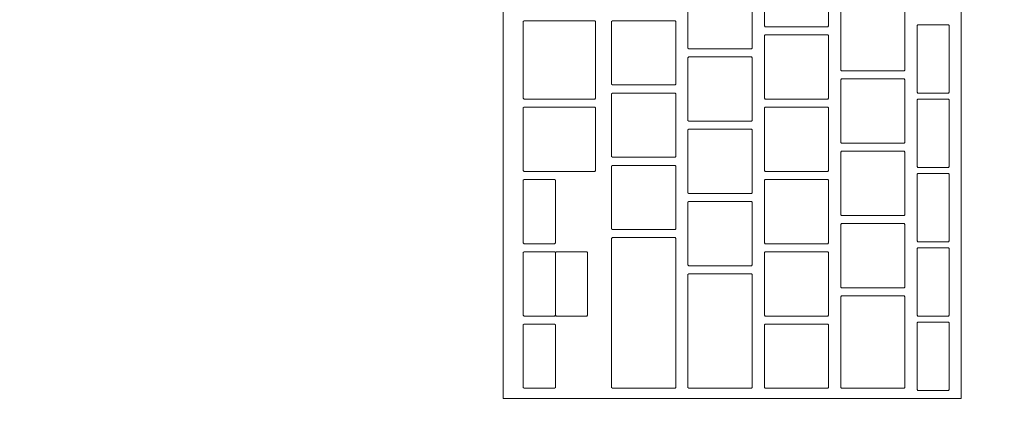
# Model space of a CAD drawing. Header units: metres. Extents: x -4 to 99, y -11 to 17.
# Tile 326 of 656: x 26.8909 to 27.1359, y 11.6245 to 11.7242. Entities that reach past the tile are written whole.
import ezdxf

# ---------------------------------------------------------------- set-up
doc = ezdxf.new("R2010")
doc.units = ezdxf.units.M
doc.header["$MEASUREMENT"] = 0
doc.linetypes.add('Wipeout_Contour', pattern=[1, 0, -1])
doc.layers.add('152 - Bemaßung_ Beschriftung.Ausbau', color=7, linetype='Continuous')
doc.layers.add('701 - Einrichtung.Möbel', color=7, linetype='Continuous')
doc.styles.add('ERSTELLTER_STIL_2', font='txt')
doc.dimstyles.new('ERSTELLTER_STIL__2', dxfattribs={"dimtxt": 0.1, "dimasz": 0.0532, "dimexe": 0.18, "dimexo": 0.0625, "dimgap": 0, "dimtad": 1, "dimtih": 1, "dimtoh": 1, "dimzin": 0, "dimdsep": 46, "dimtxsty": 'ERSTELLTER_STIL_2', "dimblk": 'ARROWHEAD_2', "dimblk1": 'ARROWHEAD_2', "dimblk2": 'ARROWHEAD_2', "dimcen": 0.09, "dimse1": 1, "dimse2": 1, "dimclrd": 7, "dimclre": 7, "dimclrt": 7, "dimazin": 0, "dimtfac": 1, "dimtdec": 4, "dimtmove": 0, "dimatfit": 3, "dimfxl": 1, "dimtolj": 1, "dimtzin": 0, "dimarcsym": 0})

# ---------------------------------------------------------------- blocks, each defined once
blk = doc.blocks.new('*D275')
at = {"layer": '152 - Bemaßung_ Beschriftung.Ausbau', "color": 7, "linetype": 'Continuous', "lineweight": 5}
for p, q in [((25.82002, 15.3025), (25.82002, 15.4075)), ((29.23003, 15.3025), (29.23003, 15.4075)), ((25.84023, 15.39), (25.79982, 15.32)), ((29.25023, 15.39), (29.20982, 15.32)), ((25.82002, 15.355), (29.23003, 15.355))]:
    blk.add_line(p, q, dxfattribs=at)
at = {"layer": '152 - Bemaßung_ Beschriftung.Ausbau', "color": 7, "lineweight": 5, "char_height": 0.1, "attachment_point": 7, "style": 'ERSTELLTER_STIL_2'}
for s, insert in [('\\A1;{\\pql;\\fArial|b0|i0|c0|p38;3,41}', (27.31611, 15.375)), ('\\A1;{\\pql;\\fArial|b0|i0|c0|p38;17}', (29.05802, 15.375))]:
    blk.add_mtext(s, dxfattribs=dict(at, insert=insert))
blk = doc.blocks.new('ARROWHEAD_2')
at = {"color": 0, "linetype": 'Continuous', "lineweight": 0}
for p, q in [((-0.3781, -0.655), (0.3781, 0.655)), ((0, 0), (-1, 0))]:
    blk.add_line(p, q, dxfattribs=at)

msp = doc.modelspace()

# ---------------------------------------------------------------- wipeouts: each hides what was drawn before it
at = {"color": 254, "linetype": 'Wipeout_Contour', "lineweight": 0, "ltscale": 118.347443}
msp.add_wipeout([(27.52503, 12.6), (26.72503, 12.6), (26.72503, 11), (27.52503, 11)], dxfattribs=at).dxf.layer = '701 - Einrichtung.Möbel'

# ---------------------------------------------------------------- next in the draw order: wipeouts: each hides what was drawn before it
at = {"color": 254, "linetype": 'Wipeout_Contour', "lineweight": 0, "ltscale": 118.06472}
msp.add_wipeout([(27.01122, 11.89196), (27.01122, 11.62996), (27.12522, 11.62996), (27.12522, 11.89196)], dxfattribs=at).dxf.layer = '701 - Einrichtung.Möbel'

# ---------------------------------------------------------------- next in the draw order: linework, layer by layer
at = {"layer": '701 - Einrichtung.Möbel', "color": 7, "linetype": 'Continuous', "lineweight": 5, "flags": 128}
msp.add_lwpolyline([(27.01122, 11.89196), (27.01122, 11.62996), (27.12522, 11.62996), (27.12522, 11.89196)], close=True, dxfattribs=at)

# ---------------------------------------------------------------- next in the draw order: wipeouts: each hides what was drawn before it
at = {"color": 254, "linetype": 'Wipeout_Contour', "lineweight": 0, "ltscale": 266.123805}
msp.add_wipeout([(27.07622, 11.73046), (27.07622, 11.72266), (27.07642, 11.72246), (27.09202, 11.72246), (27.09222, 11.72266), (27.09222, 11.73826), (27.09202, 11.73846), (27.07642, 11.73846), (27.07622, 11.73826)], dxfattribs=at).dxf.layer = '701 - Einrichtung.Möbel'
at = {"color": 254, "linetype": 'Wipeout_Contour', "lineweight": 0, "ltscale": 265.947224}
msp.add_wipeout([(27.05722, 11.72496), (27.05722, 11.71716), (27.05742, 11.71696), (27.07302, 11.71696), (27.07322, 11.71716), (27.07322, 11.73276), (27.07302, 11.73296), (27.05742, 11.73296), (27.05722, 11.73276)], dxfattribs=at).dxf.layer = '701 - Einrichtung.Möbel'
at = {"color": 254, "linetype": 'Wipeout_Contour', "lineweight": 0, "ltscale": 266.241523}
msp.add_wipeout([(27.09522, 11.71946), (27.09522, 11.71166), (27.09542, 11.71146), (27.11102, 11.71146), (27.11122, 11.71166), (27.11122, 11.72726), (27.11102, 11.72746), (27.09542, 11.72746), (27.09522, 11.72726)], dxfattribs=at).dxf.layer = '701 - Einrichtung.Möbel'
at = {"color": 254, "linetype": 'Wipeout_Contour', "lineweight": 0, "ltscale": 265.577713}
msp.add_wipeout([(27.01622, 11.71421), (27.01622, 11.70466), (27.01642, 11.70446), (27.03402, 11.70446), (27.03422, 11.70466), (27.03422, 11.72376), (27.03402, 11.72396), (27.01642, 11.72396), (27.01622, 11.72376)], dxfattribs=at).dxf.layer = '701 - Einrichtung.Möbel'
at = {"color": 254, "linetype": 'Wipeout_Contour', "lineweight": 0, "ltscale": 265.758146}
msp.add_wipeout([(27.03822, 11.71596), (27.03822, 11.70816), (27.03842, 11.70796), (27.05402, 11.70796), (27.05422, 11.70816), (27.05422, 11.72376), (27.05402, 11.72396), (27.03842, 11.72396), (27.03822, 11.72376)], dxfattribs=at).dxf.layer = '701 - Einrichtung.Möbel'
at = {"color": 254, "linetype": 'Wipeout_Contour', "lineweight": 0, "ltscale": 266.351407}
msp.add_wipeout([(27.11422, 11.71446), (27.11422, 11.70616), (27.11442, 11.70596), (27.12202, 11.70596), (27.12222, 11.70616), (27.12222, 11.72276), (27.12202, 11.72296), (27.11442, 11.72296), (27.11422, 11.72276)], dxfattribs=at).dxf.layer = '701 - Einrichtung.Möbel'
at = {"color": 254, "linetype": 'Wipeout_Contour', "lineweight": 0, "ltscale": 266.059579}
msp.add_wipeout([(27.07622, 11.71246), (27.07622, 11.70466), (27.07642, 11.70446), (27.09202, 11.70446), (27.09222, 11.70466), (27.09222, 11.72026), (27.09202, 11.72046), (27.07642, 11.72046), (27.07622, 11.72026)], dxfattribs=at).dxf.layer = '701 - Einrichtung.Möbel'
at = {"color": 254, "linetype": 'Wipeout_Contour', "lineweight": 0, "ltscale": 265.882986}
msp.add_wipeout([(27.05722, 11.70696), (27.05722, 11.69916), (27.05742, 11.69896), (27.07302, 11.69896), (27.07322, 11.69916), (27.07322, 11.71476), (27.07302, 11.71496), (27.05742, 11.71496), (27.05722, 11.71476)], dxfattribs=at).dxf.layer = '701 - Einrichtung.Möbel'
at = {"color": 254, "linetype": 'Wipeout_Contour', "lineweight": 0, "ltscale": 266.177385}
msp.add_wipeout([(27.09522, 11.70146), (27.09522, 11.69366), (27.09542, 11.69346), (27.11102, 11.69346), (27.11122, 11.69366), (27.11122, 11.70926), (27.11102, 11.70946), (27.09542, 11.70946), (27.09522, 11.70926)], dxfattribs=at).dxf.layer = '701 - Einrichtung.Möbel'
at = {"color": 254, "linetype": 'Wipeout_Contour', "lineweight": 0, "ltscale": 265.693911}
msp.add_wipeout([(27.03822, 11.69796), (27.03822, 11.69016), (27.03842, 11.68996), (27.05402, 11.68996), (27.05422, 11.69016), (27.05422, 11.70576), (27.05402, 11.70596), (27.03842, 11.70596), (27.03822, 11.70576)], dxfattribs=at).dxf.layer = '701 - Einrichtung.Möbel'
at = {"color": 254, "linetype": 'Wipeout_Contour', "lineweight": 0, "ltscale": 266.285545}
msp.add_wipeout([(27.11422, 11.69596), (27.11422, 11.68766), (27.11442, 11.68746), (27.12202, 11.68746), (27.12222, 11.68766), (27.12222, 11.70426), (27.12202, 11.70446), (27.11442, 11.70446), (27.11422, 11.70426)], dxfattribs=at).dxf.layer = '701 - Einrichtung.Möbel'
at = {"color": 254, "linetype": 'Wipeout_Contour', "lineweight": 0, "ltscale": 265.506989}
msp.add_wipeout([(27.01622, 11.69446), (27.01622, 11.68666), (27.01642, 11.68646), (27.03402, 11.68646), (27.03422, 11.68666), (27.03422, 11.70226), (27.03402, 11.70246), (27.01642, 11.70246), (27.01622, 11.70226)], dxfattribs=at).dxf.layer = '701 - Einrichtung.Möbel'
at = {"color": 254, "linetype": 'Wipeout_Contour', "lineweight": 0, "ltscale": 265.995436}
msp.add_wipeout([(27.07622, 11.69446), (27.07622, 11.68666), (27.07642, 11.68646), (27.09202, 11.68646), (27.09222, 11.68666), (27.09222, 11.70226), (27.09202, 11.70246), (27.07642, 11.70246), (27.07622, 11.70226)], dxfattribs=at).dxf.layer = '701 - Einrichtung.Möbel'
at = {"color": 254, "linetype": 'Wipeout_Contour', "lineweight": 0, "ltscale": 265.81883}
msp.add_wipeout([(27.05722, 11.68896), (27.05722, 11.68116), (27.05742, 11.68096), (27.07302, 11.68096), (27.07322, 11.68116), (27.07322, 11.69676), (27.07302, 11.69696), (27.05742, 11.69696), (27.05722, 11.69676)], dxfattribs=at).dxf.layer = '701 - Einrichtung.Möbel'
at = {"color": 254, "linetype": 'Wipeout_Contour', "lineweight": 0, "ltscale": 266.113331}
msp.add_wipeout([(27.09522, 11.68346), (27.09522, 11.67566), (27.09542, 11.67546), (27.11102, 11.67546), (27.11122, 11.67566), (27.11122, 11.69126), (27.11102, 11.69146), (27.09542, 11.69146), (27.09522, 11.69126)], dxfattribs=at).dxf.layer = '701 - Einrichtung.Möbel'
at = {"color": 254, "linetype": 'Wipeout_Contour', "lineweight": 0, "ltscale": 265.629759}
msp.add_wipeout([(27.03822, 11.67996), (27.03822, 11.67216), (27.03842, 11.67196), (27.05402, 11.67196), (27.05422, 11.67216), (27.05422, 11.68776), (27.05402, 11.68796), (27.03842, 11.68796), (27.03822, 11.68776)], dxfattribs=at).dxf.layer = '701 - Einrichtung.Möbel'
at = {"color": 254, "linetype": 'Wipeout_Contour', "lineweight": 0, "ltscale": 265.406131}
msp.add_wipeout([(27.01622, 11.67646), (27.01622, 11.66866), (27.01642, 11.66846), (27.02402, 11.66846), (27.02422, 11.66866), (27.02422, 11.68426), (27.02402, 11.68446), (27.01642, 11.68446), (27.01622, 11.68426)], dxfattribs=at).dxf.layer = '701 - Einrichtung.Möbel'
at = {"color": 254, "linetype": 'Wipeout_Contour', "lineweight": 0, "ltscale": 265.931377}
msp.add_wipeout([(27.07622, 11.67646), (27.07622, 11.66866), (27.07642, 11.66846), (27.09202, 11.66846), (27.09222, 11.66866), (27.09222, 11.68426), (27.09202, 11.68446), (27.07642, 11.68446), (27.07622, 11.68426)], dxfattribs=at).dxf.layer = '701 - Einrichtung.Möbel'
at = {"color": 254, "linetype": 'Wipeout_Contour', "lineweight": 0, "ltscale": 266.21977}
msp.add_wipeout([(27.11422, 11.67746), (27.11422, 11.66916), (27.11442, 11.66896), (27.12202, 11.66896), (27.12222, 11.66916), (27.12222, 11.68576), (27.12202, 11.68596), (27.11442, 11.68596), (27.11422, 11.68576)], dxfattribs=at).dxf.layer = '701 - Einrichtung.Möbel'
at = {"color": 254, "linetype": 'Wipeout_Contour', "lineweight": 0, "ltscale": 265.754758}
msp.add_wipeout([(27.05722, 11.67096), (27.05722, 11.66316), (27.05742, 11.66296), (27.07302, 11.66296), (27.07322, 11.66316), (27.07322, 11.67876), (27.07302, 11.67896), (27.05742, 11.67896), (27.05722, 11.67876)], dxfattribs=at).dxf.layer = '701 - Einrichtung.Möbel'
at = {"color": 254, "linetype": 'Wipeout_Contour', "lineweight": 0, "ltscale": 266.04936}
msp.add_wipeout([(27.09522, 11.66546), (27.09522, 11.65766), (27.09542, 11.65746), (27.11102, 11.65746), (27.11122, 11.65766), (27.11122, 11.67326), (27.11102, 11.67346), (27.09542, 11.67346), (27.09522, 11.67326)], dxfattribs=at).dxf.layer = '701 - Einrichtung.Möbel'
at = {"color": 254, "linetype": 'Wipeout_Contour', "lineweight": 0, "ltscale": 265.528408}
msp.add_wipeout([(27.03822, 11.65121), (27.03822, 11.63266), (27.03842, 11.63246), (27.05402, 11.63246), (27.05422, 11.63266), (27.05422, 11.66976), (27.05402, 11.66996), (27.03842, 11.66996), (27.03822, 11.66976)], dxfattribs=at).dxf.layer = '701 - Einrichtung.Möbel'
at = {"color": 254, "linetype": 'Wipeout_Contour', "lineweight": 0, "ltscale": 266.154084}
msp.add_wipeout([(27.11422, 11.65896), (27.11422, 11.65066), (27.11442, 11.65046), (27.12202, 11.65046), (27.12222, 11.65066), (27.12222, 11.66726), (27.12202, 11.66746), (27.11442, 11.66746), (27.11422, 11.66726)], dxfattribs=at).dxf.layer = '701 - Einrichtung.Möbel'
at = {"color": 254, "linetype": 'Wipeout_Contour', "lineweight": 0, "ltscale": 265.342028}
msp.add_wipeout([(27.01622, 11.65846), (27.01622, 11.65066), (27.01642, 11.65046), (27.02402, 11.65046), (27.02422, 11.65066), (27.02422, 11.66626), (27.02402, 11.66646), (27.01642, 11.66646), (27.01622, 11.66626)], dxfattribs=at).dxf.layer = '701 - Einrichtung.Möbel'
at = {"color": 254, "linetype": 'Wipeout_Contour', "lineweight": 0, "ltscale": 265.8674}
msp.add_wipeout([(27.07622, 11.65846), (27.07622, 11.65066), (27.07642, 11.65046), (27.09202, 11.65046), (27.09222, 11.65066), (27.09222, 11.66626), (27.09202, 11.66646), (27.07642, 11.66646), (27.07622, 11.66626)], dxfattribs=at).dxf.layer = '701 - Einrichtung.Möbel'
at = {"color": 254, "linetype": 'Wipeout_Contour', "lineweight": 0, "ltscale": 265.669188}
msp.add_wipeout([(27.05722, 11.64671), (27.05722, 11.63266), (27.05742, 11.63246), (27.07302, 11.63246), (27.07322, 11.63266), (27.07322, 11.66076), (27.07302, 11.66096), (27.05742, 11.66096), (27.05722, 11.66076)], dxfattribs=at).dxf.layer = '701 - Einrichtung.Möbel'
at = {"color": 254, "linetype": 'Wipeout_Contour', "lineweight": 0, "ltscale": 265.973444}
msp.add_wipeout([(27.09522, 11.64396), (27.09522, 11.63266), (27.09542, 11.63246), (27.11102, 11.63246), (27.11122, 11.63266), (27.11122, 11.65526), (27.11102, 11.65546), (27.09542, 11.65546), (27.09522, 11.65526)], dxfattribs=at).dxf.layer = '701 - Einrichtung.Möbel'
at = {"color": 254, "linetype": 'Wipeout_Contour', "lineweight": 0, "ltscale": 265.278008}
msp.add_wipeout([(27.01622, 11.64046), (27.01622, 11.63266), (27.01642, 11.63246), (27.02402, 11.63246), (27.02422, 11.63266), (27.02422, 11.64826), (27.02402, 11.64846), (27.01642, 11.64846), (27.01622, 11.64826)], dxfattribs=at).dxf.layer = '701 - Einrichtung.Möbel'
at = {"color": 254, "linetype": 'Wipeout_Contour', "lineweight": 0, "ltscale": 265.803507}
msp.add_wipeout([(27.07622, 11.64046), (27.07622, 11.63266), (27.07642, 11.63246), (27.09202, 11.63246), (27.09222, 11.63266), (27.09222, 11.64826), (27.09202, 11.64846), (27.07642, 11.64846), (27.07622, 11.64826)], dxfattribs=at).dxf.layer = '701 - Einrichtung.Möbel'
at = {"color": 254, "linetype": 'Wipeout_Contour', "lineweight": 0, "ltscale": 266.088485}
msp.add_wipeout([(27.11422, 11.64046), (27.11422, 11.63216), (27.11442, 11.63196), (27.12202, 11.63196), (27.12222, 11.63216), (27.12222, 11.64876), (27.12202, 11.64896), (27.11442, 11.64896), (27.11422, 11.64876)], dxfattribs=at).dxf.layer = '701 - Einrichtung.Möbel'

# ---------------------------------------------------------------- next in the draw order: linework, layer by layer
at = {"layer": '701 - Einrichtung.Möbel', "color": 7, "linetype": 'Continuous', "lineweight": 5, "flags": 128}
for points in [[(27.07622, 11.73046), (27.07622, 11.72266), (27.07642, 11.72246), (27.09202, 11.72246), (27.09222, 11.72266), (27.09222, 11.73826), (27.09202, 11.73846), (27.07642, 11.73846), (27.07622, 11.73826)], [(27.05722, 11.72496), (27.05722, 11.71716), (27.05742, 11.71696), (27.07302, 11.71696), (27.07322, 11.71716), (27.07322, 11.73276), (27.07302, 11.73296), (27.05742, 11.73296), (27.05722, 11.73276)], [(27.09522, 11.71946), (27.09522, 11.71166), (27.09542, 11.71146), (27.11102, 11.71146), (27.11122, 11.71166), (27.11122, 11.72726), (27.11102, 11.72746), (27.09542, 11.72746), (27.09522, 11.72726)], [(27.01622, 11.71421), (27.01622, 11.70466), (27.01642, 11.70446), (27.03402, 11.70446), (27.03422, 11.70466), (27.03422, 11.72376), (27.03402, 11.72396), (27.01642, 11.72396), (27.01622, 11.72376)], [(27.03822, 11.71596), (27.03822, 11.70816), (27.03842, 11.70796), (27.05402, 11.70796), (27.05422, 11.70816), (27.05422, 11.72376), (27.05402, 11.72396), (27.03842, 11.72396), (27.03822, 11.72376)], [(27.11422, 11.71446), (27.11422, 11.70616), (27.11442, 11.70596), (27.12202, 11.70596), (27.12222, 11.70616), (27.12222, 11.72276), (27.12202, 11.72296), (27.11442, 11.72296), (27.11422, 11.72276)], [(27.07622, 11.71246), (27.07622, 11.70466), (27.07642, 11.70446), (27.09202, 11.70446), (27.09222, 11.70466), (27.09222, 11.72026), (27.09202, 11.72046), (27.07642, 11.72046), (27.07622, 11.72026)], [(27.05722, 11.70696), (27.05722, 11.69916), (27.05742, 11.69896), (27.07302, 11.69896), (27.07322, 11.69916), (27.07322, 11.71476), (27.07302, 11.71496), (27.05742, 11.71496), (27.05722, 11.71476)], [(27.09522, 11.70146), (27.09522, 11.69366), (27.09542, 11.69346), (27.11102, 11.69346), (27.11122, 11.69366), (27.11122, 11.70926), (27.11102, 11.70946), (27.09542, 11.70946), (27.09522, 11.70926)], [(27.03822, 11.69796), (27.03822, 11.69016), (27.03842, 11.68996), (27.05402, 11.68996), (27.05422, 11.69016), (27.05422, 11.70576), (27.05402, 11.70596), (27.03842, 11.70596), (27.03822, 11.70576)], [(27.11422, 11.69596), (27.11422, 11.68766), (27.11442, 11.68746), (27.12202, 11.68746), (27.12222, 11.68766), (27.12222, 11.70426), (27.12202, 11.70446), (27.11442, 11.70446), (27.11422, 11.70426)], [(27.01622, 11.69446), (27.01622, 11.68666), (27.01642, 11.68646), (27.03402, 11.68646), (27.03422, 11.68666), (27.03422, 11.70226), (27.03402, 11.70246), (27.01642, 11.70246), (27.01622, 11.70226)], [(27.07622, 11.69446), (27.07622, 11.68666), (27.07642, 11.68646), (27.09202, 11.68646), (27.09222, 11.68666), (27.09222, 11.70226), (27.09202, 11.70246), (27.07642, 11.70246), (27.07622, 11.70226)], [(27.05722, 11.68896), (27.05722, 11.68116), (27.05742, 11.68096), (27.07302, 11.68096), (27.07322, 11.68116), (27.07322, 11.69676), (27.07302, 11.69696), (27.05742, 11.69696), (27.05722, 11.69676)], [(27.09522, 11.68346), (27.09522, 11.67566), (27.09542, 11.67546), (27.11102, 11.67546), (27.11122, 11.67566), (27.11122, 11.69126), (27.11102, 11.69146), (27.09542, 11.69146), (27.09522, 11.69126)], [(27.03822, 11.67996), (27.03822, 11.67216), (27.03842, 11.67196), (27.05402, 11.67196), (27.05422, 11.67216), (27.05422, 11.68776), (27.05402, 11.68796), (27.03842, 11.68796), (27.03822, 11.68776)], [(27.01622, 11.67646), (27.01622, 11.66866), (27.01642, 11.66846), (27.02402, 11.66846), (27.02422, 11.66866), (27.02422, 11.68426), (27.02402, 11.68446), (27.01642, 11.68446), (27.01622, 11.68426)], [(27.07622, 11.67646), (27.07622, 11.66866), (27.07642, 11.66846), (27.09202, 11.66846), (27.09222, 11.66866), (27.09222, 11.68426), (27.09202, 11.68446), (27.07642, 11.68446), (27.07622, 11.68426)], [(27.11422, 11.67746), (27.11422, 11.66916), (27.11442, 11.66896), (27.12202, 11.66896), (27.12222, 11.66916), (27.12222, 11.68576), (27.12202, 11.68596), (27.11442, 11.68596), (27.11422, 11.68576)], [(27.05722, 11.67096), (27.05722, 11.66316), (27.05742, 11.66296), (27.07302, 11.66296), (27.07322, 11.66316), (27.07322, 11.67876), (27.07302, 11.67896), (27.05742, 11.67896), (27.05722, 11.67876)], [(27.09522, 11.66546), (27.09522, 11.65766), (27.09542, 11.65746), (27.11102, 11.65746), (27.11122, 11.65766), (27.11122, 11.67326), (27.11102, 11.67346), (27.09542, 11.67346), (27.09522, 11.67326)], [(27.03822, 11.65121), (27.03822, 11.63266), (27.03842, 11.63246), (27.05402, 11.63246), (27.05422, 11.63266), (27.05422, 11.66976), (27.05402, 11.66996), (27.03842, 11.66996), (27.03822, 11.66976)], [(27.11422, 11.65896), (27.11422, 11.65066), (27.11442, 11.65046), (27.12202, 11.65046), (27.12222, 11.65066), (27.12222, 11.66726), (27.12202, 11.66746), (27.11442, 11.66746), (27.11422, 11.66726)], [(27.01622, 11.65846), (27.01622, 11.65066), (27.01642, 11.65046), (27.02402, 11.65046), (27.02422, 11.65066), (27.02422, 11.66626), (27.02402, 11.66646), (27.01642, 11.66646), (27.01622, 11.66626)], [(27.07622, 11.65846), (27.07622, 11.65066), (27.07642, 11.65046), (27.09202, 11.65046), (27.09222, 11.65066), (27.09222, 11.66626), (27.09202, 11.66646), (27.07642, 11.66646), (27.07622, 11.66626)], [(27.05722, 11.64671), (27.05722, 11.63266), (27.05742, 11.63246), (27.07302, 11.63246), (27.07322, 11.63266), (27.07322, 11.66076), (27.07302, 11.66096), (27.05742, 11.66096), (27.05722, 11.66076)], [(27.09522, 11.64396), (27.09522, 11.63266), (27.09542, 11.63246), (27.11102, 11.63246), (27.11122, 11.63266), (27.11122, 11.65526), (27.11102, 11.65546), (27.09542, 11.65546), (27.09522, 11.65526)], [(27.01622, 11.64046), (27.01622, 11.63266), (27.01642, 11.63246), (27.02402, 11.63246), (27.02422, 11.63266), (27.02422, 11.64826), (27.02402, 11.64846), (27.01642, 11.64846), (27.01622, 11.64826)], [(27.07622, 11.64046), (27.07622, 11.63266), (27.07642, 11.63246), (27.09202, 11.63246), (27.09222, 11.63266), (27.09222, 11.64826), (27.09202, 11.64846), (27.07642, 11.64846), (27.07622, 11.64826)], [(27.11422, 11.64046), (27.11422, 11.63216), (27.11442, 11.63196), (27.12202, 11.63196), (27.12222, 11.63216), (27.12222, 11.64876), (27.12202, 11.64896), (27.11442, 11.64896), (27.11422, 11.64876)]]:
    msp.add_lwpolyline(points, close=True, dxfattribs=at)

# ---------------------------------------------------------------- next in the draw order: wipeouts: each hides what was drawn before it
at = {"color": 254, "linetype": 'Wipeout_Contour', "lineweight": 0, "ltscale": 265.408151}
msp.add_wipeout([(27.02422, 11.65846), (27.02422, 11.65066), (27.02442, 11.65046), (27.03202, 11.65046), (27.03222, 11.65066), (27.03222, 11.66626), (27.03202, 11.66646), (27.02442, 11.66646), (27.02422, 11.66626)], dxfattribs=at).dxf.layer = '701 - Einrichtung.Möbel'

# ---------------------------------------------------------------- next in the draw order: linework, layer by layer
at = {"layer": '701 - Einrichtung.Möbel', "color": 7, "linetype": 'Continuous', "lineweight": 5, "flags": 128}
msp.add_lwpolyline([(27.02422, 11.65846), (27.02422, 11.65066), (27.02442, 11.65046), (27.03202, 11.65046), (27.03222, 11.65066), (27.03222, 11.66626), (27.03202, 11.66646), (27.02442, 11.66646), (27.02422, 11.66626)], close=True, dxfattribs=at)

# ---------------------------------------------------------------- next in the draw order: dimensions: what is measured, and where the dimension line sits
at = {"layer": '152 - Bemaßung_ Beschriftung.Ausbau', "color": 7, "linetype": 'Continuous', "lineweight": 5}
dim = msp.add_linear_dim(base=(29.23003, 15.355), p1=(25.82002, 10.74998), p2=(29.23003, 10.62499), dimstyle='ERSTELLTER_STIL__2', dxfattribs=at)
dim.commit()
dim.dimension.update_dxf_attribs({"geometry": '*D275', "text_midpoint": (27.44599, 15.425), "dimtype": 160})

doc.saveas('drawing.dxf')
